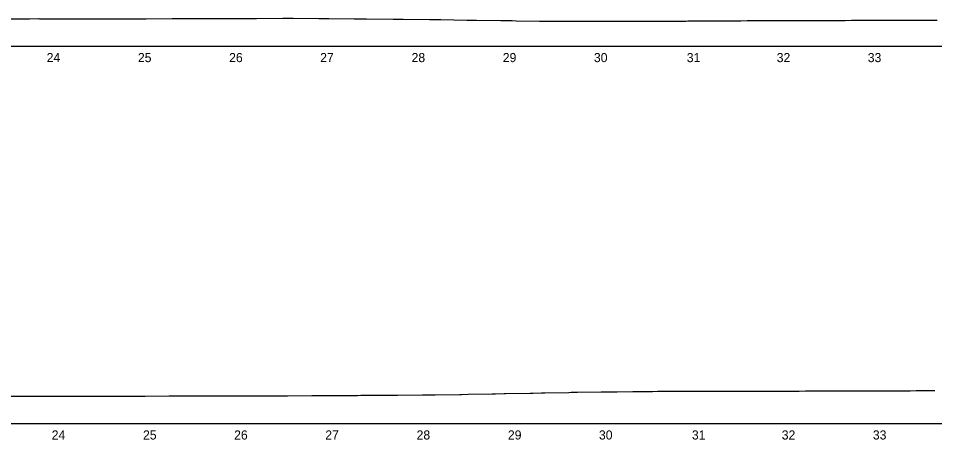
# Model space of a CAD drawing. Extents: x 573468 to 580768, y -57414 to -51768.
# Drawn here: x 575092 to 576096, y -52450 to -51988 of the extents above; entities that cross this region are included whole.
import ezdxf

# ---------------------------------------------------------------- set-up
doc = ezdxf.new("R2010")
doc.units = 0
for name, color, linetype in [('Exist Profile Cell', 7, 'Continuous'), ('Exist Vertical Profile Ground Line', 7, 'Continuous'), ('Exist Vertical Profile Horizontal Axis Label Major', 7, 'Continuous')]:
    doc.layers.add(name, color=color, linetype=linetype)

msp = doc.modelspace()

# ---------------------------------------------------------------- linework, layer by layer
at = {"layer": 'Exist Profile Cell'}
for p, q in [((573730.1, -52018.4), (577107.5, -52018.4)), ((573735.6, -52432.5), (577156.7, -52432.5))]:
    msp.add_line(p, q, dxfattribs=at)
at = {"layer": 'Exist Vertical Profile Ground Line'}
for points in [[(575073.4, -51988.3), (575102.2, -51988.3), (575103.6, -51988.3), (575113.6, -51988.2), (575114.6, -51988.3), (575143.5, -51988.3), (575143.9, -51988.3), (575152.7, -51988.3), (575154, -51988.3), (575182.9, -51988.3), (575193.2, -51988.3), (575193.5, -51988.3), (575223.1, -51988.3), (575229.8, -51988.3), (575231.7, -51988.3), (575260.2, -51988.2), (575260.9, -51988.2), (575273.7, -51988.2), (575302.2, -51988.1), (575303.9, -51988), (575312.5, -51988), (575312.8, -51988), (575341.7, -51987.9), (575342.8, -51987.9), (575352.2, -51987.9), (575352.5, -51987.9), (575381.5, -51987.8), (575382.5, -51987.8), (575392.6, -51987.8), (575392.9, -51987.8), (575420.8, -51987.9), (575422.9, -51987.9), (575431.1, -51987.9), (575432, -51987.9), (575459.8, -51988.3), (575462, -51988.3), (575472.4, -51988.4), (575473.2, -51988.4), (575502.3, -51988.7), (575502.9, -51988.7), (575513.4, -51988.8), (575542.4, -51989.1), (575543.7, -51989.1), (575553.3, -51989.2), (575554.7, -51989.2), (575583.1, -51989.7), (575583.4, -51989.7), (575590.4, -51989.8), (575593.9, -51989.8), (575620.3, -51990.2), (575621.9, -51990.3), (575633, -51990.4), (575637.2, -51990.5), (575663, -51990.8), (575664.3, -51990.8), (575673.2, -51991), (575677.1, -51991), (575703.6, -51991.1), (575704.4, -51991.1), (575713.7, -51991.1), (575715.7, -51991.1)], [(575715.7, -51991.1), (575729, -51991.1), (575735.7, -51991.1), (575742.4, -51991.1), (575743.2, -51991.1), (575744.6, -51991.1), (575749.2, -51991.1), (575754.1, -51991.1), (575755.9, -51991.1), (575758.6, -51991.1), (575762.6, -51991), (575769.3, -51991), (575776.1, -51991), (575782.8, -51990.9), (575784.4, -51990.9), (575785.4, -51990.9), (575789.5, -51990.9), (575793.9, -51990.9), (575796.2, -51990.9), (575803, -51990.8), (575809.7, -51990.8), (575816.4, -51990.8), (575823.4, -51990.8), (575825.3, -51990.7), (575829.9, -51990.7), (575831.1, -51990.7), (575832.9, -51990.7), (575836.6, -51990.7), (575843.3, -51990.7), (575850, -51990.6), (575856.7, -51990.6), (575859.8, -51990.6), (575862.5, -51990.6), (575863.5, -51990.6), (575866.3, -51990.6), (575870.2, -51990.5), (575876.9, -51990.5), (575883.6, -51990.5), (575890.4, -51990.4), (575892.6, -51990.4), (575895, -51990.4), (575897.1, -51990.4), (575903.9, -51990.3), (575906.5, -51990.3), (575910.5, -51990.3), (575917.3, -51990.3), (575924, -51990.3), (575930.7, -51990.3), (575933.2, -51990.2), (575935.8, -51990.2), (575937.4, -51990.2), (575944.2, -51990.2), (575944.8, -51990.2), (575946.7, -51990.2), (575950.9, -51990.2), (575957.6, -51990.2), (575964.3, -51990.2), (575971.1, -51990.2), (575973.9, -51990.2), (575975.6, -51990.2), (575977.8, -51990.2), (575984.5, -51990.1), (575984.9, -51990.1), (575986.4, -51990.1), (575991.2, -51990.1), (575998, -51990.1), (576004.7, -51990), (576011.4, -51990), (576012.5, -51990), (576015.3, -51990), (576018.1, -51990), (576023.5, -51989.9), (576024.9, -51989.9), (576026.1, -51989.9), (576031.6, -51989.9), (576038.3, -51989.9), (576045, -51989.8), (576051.8, -51989.8), (576054.9, -51989.8), (576058.5, -51989.8), (576063.7, -51989.8), (576065.2, -51989.8), (576066.3, -51989.8), (576071.9, -51989.8), (576078.7, -51989.7), (576085.4, -51989.7), (576092.1, -51989.7), (576092.9, -51989.7), (576095.3, -51989.7), (576098.8, -51989.7)], [(575069.5, -52402.6), (575096.1, -52402.5), (575098.8, -52402.5), (575107.7, -52402.5), (575134.1, -52402.4), (575137.7, -52402.4), (575148.9, -52402.4), (575152.4, -52402.4), (575179.1, -52402.4), (575187.8, -52402.4), (575191.1, -52402.4), (575217.8, -52402.4), (575220, -52402.4), (575227.1, -52402.3), (575230.4, -52402.3), (575257, -52402.2), (575258.9, -52402.2), (575267.1, -52402.2), (575270.6, -52402.2), (575297.1, -52402.2), (575297.4, -52402.2), (575307.5, -52402.2), (575310.9, -52402.2), (575337.5, -52402.2), (575343.1, -52402.2), (575346.5, -52402.1), (575372.9, -52402), (575376.8, -52402), (575386.7, -52402), (575413.1, -52401.8), (575416.7, -52401.8), (575425.8, -52401.8), (575429.4, -52401.8), (575455.7, -52401.6), (575456.1, -52401.6), (575463.5, -52401.6), (575467, -52401.5), (575493.8, -52401.3)], [(575493.8, -52401.3), (575496.5, -52401.3), (575507.3, -52401.2), (575534.6, -52401.1), (575536.7, -52401), (575545.6, -52400.9), (575548.4, -52400.9), (575575.5, -52400.6), (575577.4, -52400.5), (575584.7, -52400.4), (575610.8, -52399.9), (575614.7, -52399.8), (575624.2, -52399.6), (575625.7, -52399.6), (575652.5, -52399.1), (575655.9, -52399), (575665.2, -52398.8), (575668.7, -52398.7), (575695.1, -52398.3), (575697.6, -52398.2), (575704.6, -52398.1), (575730.6, -52397.7), (575733.9, -52397.6), (575744.2, -52397.5), (575748.1, -52397.5), (575765.2, -52397.3), (575772, -52397.3), (575774.1, -52397.2), (575774.4, -52397.2), (575778.7, -52397.2), (575785.5, -52397.2), (575786.3, -52397.2), (575786.6, -52397.2), (575792.2, -52397.1), (575799, -52397.1), (575805.7, -52397.1), (575811.9, -52397.1), (575812.5, -52397.1), (575816.8, -52397.1), (575819.2, -52397.1), (575826.2, -52397), (575826.9, -52397), (575832.8, -52397), (575839.5, -52397), (575846.3, -52396.9), (575852, -52396.9), (575853, -52396.9), (575856.9, -52396.9), (575859.8, -52396.9), (575865.3, -52396.9), (575866.5, -52396.9), (575867.2, -52396.9), (575873.3, -52396.9), (575880, -52396.9), (575886.8, -52396.9), (575891.9, -52396.9), (575893.5, -52396.9), (575897.3, -52396.9), (575900.3, -52396.9), (575905.3, -52396.8), (575906.7, -52396.9), (575907.1, -52396.9), (575913.8, -52396.8), (575920.6, -52396.8), (575927.3, -52396.8), (575931.4, -52396.8), (575934.1, -52396.8), (575936.7, -52396.8), (575940.8, -52396.8), (575944.8, -52396.8), (575945.9, -52396.8), (575947.6, -52396.8), (575954.3, -52396.7), (575961.1, -52396.7), (575967.9, -52396.7), (575970.5, -52396.7), (575974.6, -52396.7), (575975.9, -52396.6), (575976.5, -52396.6), (575981.4, -52396.6), (575984.7, -52396.6), (575988.1, -52396.6), (575989.2, -52396.6), (575994.9, -52396.6), (576001.6, -52396.6), (576008.4, -52396.6), (576013.8, -52396.7), (576015.1, -52396.7), (576017.6, -52396.7), (576021.9, -52396.6), (576026.3, -52396.6), (576028.6, -52396.6), (576029.6, -52396.6), (576035.4, -52396.6), (576042.2, -52396.6), (576048.9, -52396.6), (576053.9, -52396.5), (576055.7, -52396.5), (576057.6, -52396.5), (576062.4, -52396.5), (576064.4, -52396.5)], [(576064.4, -52396.5), (576067.7, -52396.4), (576069.2, -52396.4), (576075.9, -52396.3), (576082.7, -52396.2), (576089.4, -52396.2), (576092.2, -52396.1), (576095.5, -52396.1), (576096.2, -52396.1)]]:
    msp.add_lwpolyline(points, dxfattribs=at)

# ---------------------------------------------------------------- texts
at = {"layer": 'Exist Vertical Profile Horizontal Axis Label Major'}
for s, p in [('24', (575122.6, -52035.9)), ('25', (575222.6, -52035.9)), ('26', (575322.6, -52035.9)), ('27', (575422.4, -52035.9)), ('28', (575522.6, -52035.9)), ('29', (575622.6, -52035.9)), ('30', (575722.5, -52035.9)), ('31', (575824.3, -52035.9)), ('32', (575922.9, -52035.9)), ('33', (576022.7, -52035.9)), ('24', (575128.1, -52450)), ('25', (575228.2, -52450)), ('26', (575328.1, -52450)), ('27', (575428, -52450)), ('28', (575528.1, -52450)), ('29', (575628.2, -52450)), ('30', (575728, -52450)), ('31', (575829.9, -52450)), ('32', (575928.4, -52450)), ('33', (576028.3, -52450))]:
    msp.add_text(s, height=10, dxfattribs=at).set_placement(p)

doc.saveas('drawing.dxf')
